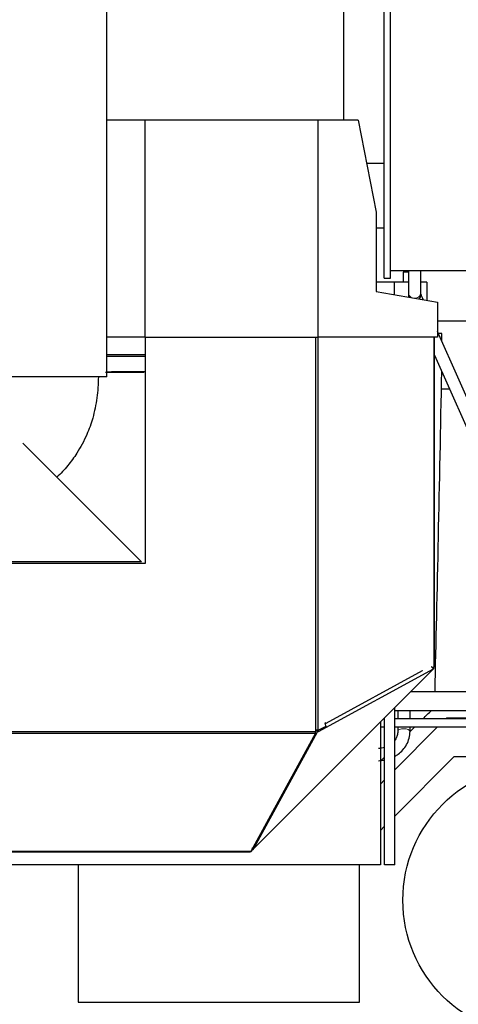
# Model space of a CAD drawing. Header units: inches. Extents: x 0 to 29700, y -16 to 21000.
# Tile 284 of 376: x 14487 to 14916, y 16187 to 17149. Entities that reach past the tile are written whole.
import ezdxf

# ---------------------------------------------------------------- set-up
doc = ezdxf.new("R2010")
doc.units = ezdxf.units.IN
doc.layers.add('1', color=7, linetype='Continuous', true_color=0xffffff)
doc.layers.add('254', color=7, linetype='Continuous', true_color=0xffffff)
doc.styles.add('latin_extended', font='simplex.shx')
doc.dimstyles.get("Standard").update_dxf_attribs({"dimtxt": 0.18, "dimasz": 0.18, "dimexe": 0.18, "dimexo": 0.0625, "dimgap": 0.09, "dimtad": 0, "dimtih": 1, "dimtoh": 1, "dimdec": 4, "dimzin": 0, "dimdsep": 46, "dimtxsty": 'Standard', "dimcen": 0.09, "dimadec": 0, "dimazin": 0, "dimtfac": 1, "dimtdec": 4, "dimtofl": 0, "dimtmove": 0, "dimatfit": 3, "dimfxl": 1, "dimtolj": 1, "dimtzin": 0, "dimarcsym": 0})

# ---------------------------------------------------------------- blocks, each defined once
blk = doc.blocks.new('_U4')
at = {"layer": '254', "color": 3, "linetype": 'Continuous', "lineweight": 13, "transparency": 16777216}
for p, q in [((13540.1, 16100.87), (13540.1, 18753.19)), ((16342.13, 14881.25), (16342.13, 18753.19)), ((13715.1, 18703.19), (16167.13, 18703.19))]:
    blk.add_line(p, q, dxfattribs=at)
at = {"layer": '254', "color": 3, "transparency": 16777216}
for points in [[(13715.1, 18732.36), (13715.1, 18674.02), (13540.1, 18703.19)], [(16167.13, 18674.02), (16167.13, 18732.36), (16342.13, 18703.19)]]:
    blk.add_solid(points, dxfattribs=at)
at = {"layer": 'Defpoints', "color": 0, "transparency": 16777216}
for p in [(16342.13, 18703.19), (13540.1, 16050.87), (16342.13, 14831.25)]:
    blk.add_point(p, dxfattribs=at)
at = {"layer": '254', "color": 2, "lineweight": 13, "transparency": 16777216, "insert": (14632.78, 18965.69), "char_height": 175, "attachment_point": 1, "style": 'latin_extended'}
blk.add_mtext('\\A1;2802', dxfattribs=at)

msp = doc.modelspace()

# ---------------------------------------------------------------- linework, layer by layer
at = {"layer": '1', "color": 2, "linetype": 'Continuous', "lineweight": 25}
for p, q in [((14843.906, 16896.624), (14843.906, 17641.624)), ((14849.906, 16896.624), (14849.906, 17641.624)), ((14803.905, 17423.623), (14803.905, 17051.123)), ((14572.767, 16800.123), (14572.767, 17418.716)), ((14609.905, 17051.123), (14572.767, 17051.123)), ((14778.905, 17051.123), (14609.905, 17051.123)), ((14609.905, 17051.123), (14609.905, 16839.123)), ((14818.402, 17051.123), (14778.905, 17051.123)), ((14778.905, 17051.123), (14778.905, 16839.123)), ((14818.402, 17051.123), (14835.905, 16961.123)), ((14826.57, 17009.124), (14843.906, 17009.124)), ((14835.905, 16961.123), (14835.905, 16883.703)), ((14843.921, 16945.692), (14835.912, 16945.692)), ((14849.906, 16904.124), (15157.906, 16904.124)), ((14867.604, 16902.691), (14862.542, 16902.691)), ((14862.542, 16902.691), (14862.542, 16892.691)), ((14865.604, 16904.124), (14865.604, 16902.691)), ((14867.604, 16904.123), (14867.604, 16882.534)), ((14879.604, 16882.534), (14879.604, 16904.123)), ((14853.605, 16892.692), (14835.903, 16892.692)), ((14843.906, 16896.624), (14849.906, 16896.624)), ((14862.542, 16892.692), (14853.605, 16892.692)), ((14853.605, 16892.692), (14853.605, 16880.581)), ((14867.605, 16892.691), (14853.605, 16892.691)), ((14885.604, 16892.691), (14879.604, 16892.691)), ((14885.604, 16892.691), (14885.604, 16874.939)), ((14835.905, 16883.703), (14895.905, 16873.123)), ((14895.905, 16873.123), (14895.905, 16839.123)), ((14992.605, 16854.691), (14895.905, 16854.691)), ((14962.495, 16694.625), (14895.905, 16844.721)), ((14900.092, 16842.692), (14896.805, 16842.692)), ((14609.905, 16839.123), (14572.767, 16839.123)), ((14609.905, 16839.123), (14778.905, 16839.123)), ((14610.225, 16839.122), (14610.225, 16617.735)), ((14776.982, 16453.685), (14776.982, 16839.118)), ((14895.905, 16839.123), (14778.905, 16839.123)), ((14779.214, 16454.771), (14779.214, 16839.123)), ((14892.372, 16839.122), (14892.372, 16517.064)), ((14893.104, 16517.209), (14893.104, 16839.12)), ((14610.212, 16820.123), (14572.764, 16820.123)), ((14610.224, 16821.693), (14572.765, 16821.693)), ((14893.105, 16821.441), (14951.526, 16689.759)), ((14572.767, 16800.123), (13908.267, 16800.123)), ((14899.851, 16788.691), (14907.62, 16788.691)), ((14490.56, 16735.4), (14606.492, 16619.467)), ((14606.492, 16619.467), (14425.604, 16619.467)), ((14607.245, 16617.7), (14425.604, 16617.7)), ((14607.245, 16617.7), (14606.49, 16617.7)), ((14610.225, 16617.735), (14607.245, 16617.735)), ((14610.225, 16617.735), (14607.245, 16617.735)), ((14607.245, 16617.735), (14607.245, 16617.7)), ((14892.009, 16514.755), (14892.372, 16515.118)), ((14893.104, 16516.885), (14892.253, 16516.885)), ((14893.104, 16517.209), (14892.371, 16517.209)), ((14892.372, 16515.118), (14892.372, 16516.886)), ((14893.104, 16516.885), (14893.104, 16517.209)), ((14716.782, 16339.528), (14892.009, 16514.755)), ((14892.072, 16514.987), (14716.962, 16339.877)), ((14779.537, 16453.744), (14892.075, 16514.993)), ((14881.092, 16512.83), (14786.649, 16461.429)), ((14880.957, 16513.37), (14881.092, 16512.83)), ((14892.009, 16514.755), (14892.009, 16514.925)), ((14955.612, 16492.218), (14869.467, 16492.217)), ((14854.105, 16323.249), (14854.105, 16476.849)), ((14854.102, 16474.217), (14955.612, 16474.218)), ((14857.105, 16474.217), (14857.105, 16466.086)), ((14869.105, 16466.086), (14869.105, 16474.217)), ((14786.66, 16458.603), (14779.619, 16454.771)), ((14786.504, 16461.964), (14785.844, 16461.605)), ((14785.844, 16461.605), (14786.66, 16458.603)), ((14786.649, 16461.429), (14785.891, 16461.429)), ((14786.649, 16461.429), (14786.504, 16461.964)), ((14840.103, 16458.085), (14844.102, 16458.085)), ((14840.105, 16462.849), (14840.105, 16323.249)), ((14844.102, 16466.085), (14843.335, 16466.085)), ((14844.105, 16323.249), (14844.105, 16466.849)), ((14942.604, 16466.085), (14854.101, 16466.085)), ((14854.101, 16458.085), (14942.604, 16458.085)), ((14895.998, 16458.085), (14854.105, 16416.192)), ((14857.105, 16458.086), (14857.105, 16453.74)), ((14869.105, 16453.74), (14869.105, 16458.086)), ((14904.605, 16466.692), (14903.998, 16466.084)), ((14943.097, 16466.692), (14904.605, 16466.692)), ((14425.604, 16453.685), (14776.982, 16453.685)), ((14425.604, 16451.918), (14776.581, 16451.918)), ((14776.581, 16451.918), (14713.348, 16336.425)), ((14716.727, 16339.934), (14778.733, 16453.185)), ((14776.581, 16451.918), (14776.581, 16453.685)), ((14778.733, 16453.185), (14776.982, 16454.94)), ((14779.214, 16454.771), (14776.982, 16454.771)), ((14779.531, 16453.732), (14778.494, 16454.772)), ((14779.537, 16453.744), (14778.512, 16454.772)), ((14778.733, 16453.185), (14779.531, 16453.732)), ((14779.619, 16454.771), (14779.214, 16454.771)), ((14779.531, 16453.732), (14779.537, 16453.744)), ((14857.106, 16453.796), (14857.105, 16453.74)), ((14911.859, 16428.692), (14854.105, 16370.937)), ((15077.421, 16428.692), (14911.859, 16428.692)), ((14844.106, 16406.193), (14840.106, 16402.193)), ((14844.106, 16360.938), (14840.105, 16356.938)), ((14713.348, 16336.425), (14425.604, 16336.425)), ((14712.947, 16335.693), (14425.604, 16335.693)), ((14712.947, 16335.693), (14712.947, 16336.425)), ((14713.346, 16336.425), (14713.679, 16336.425)), ((14713.679, 16336.425), (14715.179, 16337.925)), ((14713.679, 16336.425), (14713.679, 16337.03)), ((14715.179, 16337.925), (14714.526, 16338.578)), ((14715.179, 16338.329), (14714.669, 16338.839)), ((14715.179, 16337.925), (14715.179, 16339.77)), ((14715.179, 16337.925), (14715.593, 16338.339)), ((14715.593, 16338.339), (14715.593, 16340.527)), ((14715.593, 16338.339), (14716.782, 16339.528)), ((14716.727, 16339.934), (14715.785, 16340.879)), ((14717.154, 16340.227), (14716.727, 16339.934)), ((14716.782, 16339.528), (14716.782, 16339.973)), ((14716.962, 16339.877), (14716.833, 16340.007)), ((14716.962, 16339.877), (14717.154, 16340.227)), ((14840.105, 16323.249), (14400.105, 16323.249)), ((14544.605, 16323.247), (14544.605, 16189.192)), ((14819.605, 16189.192), (14819.605, 16323.247)), ((14854.105, 16323.249), (14844.105, 16323.249)), ((14544.605, 16189.192), (14819.605, 16189.192))]:
    msp.add_line(p, q, dxfattribs=at)
msp.add_circle((14994.605, 16288.692), 132.5, dxfattribs=at)
for start, end in [(182.30625, 200.98125), (319.01625, 2.295)]:
    msp.add_arc((14873.604, 16880.192), 6, start, end, dxfattribs=at)
at = {"layer": '1', "color": 110, "linetype": 'Continuous', "lineweight": 13}
for centre, major_axis, ratio, start_param, end_param in [((14873.604, 16882.534), (6, 0), 0.9063078, 3.1415927, 4.3711335), ((14873.604, 16882.534), (6, 0), 0.9063078, 4.6694866, 6.2831853), ((14863.105, 16453.74), (-6, 0), 0.422634, 4.712389, 6.2608996), ((14863.105, 16453.74), (-6, 0), 0.422634, 3.1412, 4.712389)]:
    msp.add_ellipse(centre, major_axis=major_axis, ratio=ratio, start_param=start_param, end_param=end_param, dxfattribs=at)
at = {"layer": '1', "color": 2, "linetype": 'Continuous', "lineweight": 25}
for centre, major_axis, ratio, start_param, end_param in [((14893.355, 16679.379), (10.002, -572.987), 0.0174497, 1.8453386, 1.859518), ((14895.854, 17109.207), (-20.002, -1145.93), 0.0087252, 1.0023946, 1.3026728), ((14892.825, 16516.296), (0, 1), 0.7071068, 0.6948523, 1.8564388), ((15513.228, 17109.207), (-1145.908, -1145.908), 0.0061707, 0.9811046, 0.9896532), ((15513.228, 17109.207), (-1145.908, -1145.908), 0.0061707, 0.9670428, 0.9726448), ((15513.228, 17109.207), (-1145.908, -1145.908), 0.0061707, 0.9368666, 0.9410869)]:
    msp.add_ellipse(centre, major_axis=major_axis, ratio=ratio, start_param=start_param, end_param=end_param, dxfattribs=at)
for points, degree in [([(14867.604, 16882.537), (14867.604, 16880.09), (14867.609, 16879.948)], 2), ([(14879.6, 16880.43), (14879.604, 16880.44), (14879.604, 16882.531)], 2), ([(14892.075, 16514.993), (14890.187, 16516.886)], 1), ([(14844.115, 16437.886), (14842.211, 16437.337), (14840.224, 16437.079), (14838.105, 16437.081)], 3), ([(14838.105, 16425.083), (14840.192, 16425.108), (14842.207, 16425.3), (14844.17, 16425.667)], 3)]:
    msp.add_open_spline(points, degree=degree, dxfattribs=at)
for points, knots in [([(14882.207, 16875.595), (14882.157, 16875.708), (14881.153, 16877.972), (14880.107, 16880.329), (14879.55, 16881.585), (14879.438, 16881.838)], [0, 0, 0, 0, 0.0375776, 0.7585261, 1, 1, 1, 1]), ([(14571.44, 16804.693), (14572.321, 16804.693), (14574.773, 16804.693), (14578.85, 16804.693), (14582.079, 16804.693), (14584.518, 16804.693), (14585.741, 16804.693), (14587.175, 16804.693), (14587.894, 16804.693), (14588.254, 16804.693), (14588.433, 16804.693), (14588.523, 16804.693), (14588.568, 16804.693), (14588.591, 16804.693), (14588.602, 16804.693), (14588.608, 16804.693), (14588.611, 16804.693), (14588.612, 16804.693), (14588.613, 16804.693), (14588.613, 16804.693), (14588.614, 16804.693), (14590.479, 16804.693), (14592.368, 16804.693), (14596.187, 16804.693), (14598.118, 16804.693), (14603.103, 16804.693), (14606.184, 16804.693), (14609.306, 16804.693)], [0, 0, 0, 0, 0.0795311, 0.2199214, 0.3603117, 0.3603117, 0.4305068, 0.4656044, 0.4831532, 0.4919276, 0.4963148, 0.4985084, 0.4996052, 0.5001536, 0.5004278, 0.5005649, 0.5006334, 0.5006677, 0.5006848, 0.5006848, 0.500702, 0.500702, 0.6410922, 0.6410922, 0.7814825, 0.7814825, 1, 1, 1, 1]), ([(14564.357, 16800.118), (14564.274, 16793.265), (14563.244, 16779.808), (14559.559, 16760.837), (14552.963, 16742.645), (14544.683, 16726.973), (14534.546, 16713.176), (14527.558, 16705.678), (14523.792, 16702.16)], [0, 0, 0, 0, 0.1880202, 0.3724676, 0.5294387, 0.7193285, 0.8580453, 1, 1, 1, 1]), ([(14857.105, 16453.74), (14857.12, 16452.371), (14856.801, 16449.838), (14855.566, 16446.862), (14854.55, 16445.291), (14854.195, 16444.802)], [0, 0, 0, 0, 0.4269545, 0.8158789, 1, 1, 1, 1]), ([(14854.347, 16429.391), (14855.48, 16430.034), (14858.296, 16431.868), (14862.309, 16435.571), (14866.012, 16440.799), (14868.482, 16447.004), (14869.078, 16451.425), (14869.105, 16453.74)], [0, 0, 0, 0, 0.1260927, 0.3257888, 0.5387863, 0.766147, 1, 1, 1, 1])]:
    msp.add_open_spline(points, degree=3, knots=knots, dxfattribs=at)
at = {"layer": '1', "color": 110, "linetype": 'Continuous', "lineweight": 13}
msp.add_open_spline([(14572.551, 16805.292), (14572.835, 16805.294), (14574.76, 16805.308), (14578.368, 16805.334), (14581.749, 16805.357), (14584.304, 16805.373), (14585.586, 16805.381), (14587.09, 16805.391), (14587.844, 16805.395), (14588.221, 16805.397), (14588.41, 16805.399), (14588.505, 16805.399), (14588.552, 16805.399), (14588.575, 16805.4), (14588.587, 16805.4), (14588.593, 16805.4), (14588.596, 16805.4), (14588.597, 16805.4), (14588.598, 16805.4), (14588.599, 16805.4), (14592.323, 16805.422), (14596.126, 16805.443), (14603.34, 16805.479), (14606.733, 16805.495), (14610.166, 16805.509)], degree=3, knots=[0, 0, 0, 0, 0.025134, 0.1699986, 0.3148631, 0.3148631, 0.3872954, 0.4235115, 0.4416196, 0.4506736, 0.4552006, 0.4574641, 0.4585959, 0.4591618, 0.4594447, 0.4595862, 0.4596569, 0.4596923, 0.4596923, 0.4597277, 0.4597277, 0.7494568, 0.7494568, 1, 1, 1, 1], dxfattribs=at)
at = {"layer": '254', "color": 2, "linetype": 'Continuous', "lineweight": 25}
msp.add_line((14899.859, 16788.691), (14907.621, 16788.691), dxfattribs=at)

# ---------------------------------------------------------------- dimensions: what is measured, and where the dimension line sits
at = {"layer": '254', "color": 2, "linetype": 'Continuous', "lineweight": 13}
dim = msp.add_linear_dim(base=(16342.127, 18703.192), p1=(13540.095, 16050.87), p2=(16342.127, 14831.252), dimstyle='Standard', override={"dimscale": 50, "dimtxt": 3.5, "dimasz": 3.5, "dimexe": 1, "dimexo": 1, "dimgap": 1.75, "dimtad": 1, "dimtih": 1, "dimtoh": 0, "dimdec": 0, "dimlfac": 1, "dimzin": 8, "dimdsep": 46, "dimlunit": 2, "dimtxsty": 'latin_extended', "dimsah": 1, "dimse1": 0, "dimse2": 0, "dimsd1": 0, "dimsd2": 0, "dimclrd": 3, "dimclre": 3, "dimclrt": 2, "dimtol": 0, "dimtm": -0.1, "dimtfac": 0.714286, "dimtdec": 3, "dimtofl": 1, "dimtmove": 0, "dimtzin": 8, "dimlwd": 13, "dimlwe": 13}, dxfattribs=at)
dim.commit()
dim.dimension.update_dxf_attribs({"geometry": '_U4', "text_midpoint": (14941.111, 18703.192), "dimtype": 160})

doc.saveas('drawing.dxf')
